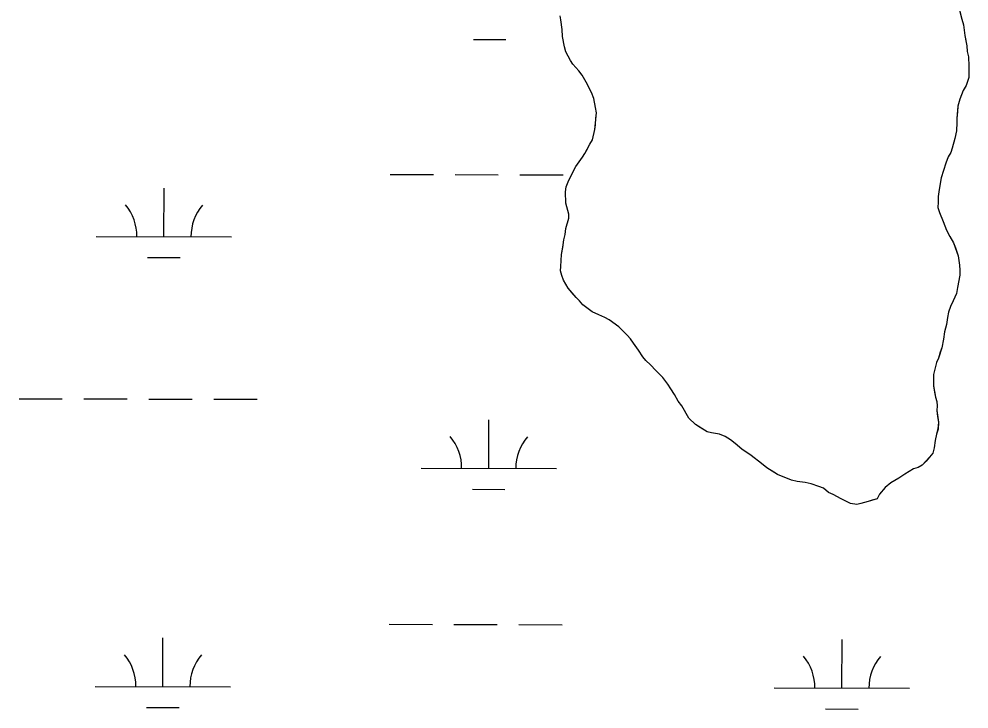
# Model space of a CAD drawing. Extents: x 3177385 to 3215275, y 903885 to 929304.
# Drawn here: x 3196190 to 3196892, y 926000 to 926510 of the extents above; entities that cross this region are included whole.
import ezdxf

# ---------------------------------------------------------------- set-up
doc = ezdxf.new("R2010")
doc.units = 0
for name, color, linetype in [('V-SITE-VEGE', 7, 'Continuous'), ('V-TOPO-SHOR', 7, 'Continuous'), ('V-WETL-SWMP', 7, 'Continuous')]:
    doc.layers.add(name, color=color, linetype=linetype)

msp = doc.modelspace()

# ---------------------------------------------------------------- linework, layer by layer
at = {"layer": 'V-SITE-VEGE'}
for p, q in [((3196884.25, 926520.56), (3196886.97, 926509.77)), ((3196590.6, 926509.2), (3196590.27, 926512.33)), ((3196591.61, 926502.25), (3196590.6, 926509.2)), ((3196886.97, 926509.77), (3196888.34, 926505.59)), ((3196591.93, 926497.04), (3196591.61, 926502.25)), ((3196888.34, 926505.59), (3196889.34, 926497.6)), ((3196593.28, 926489.39), (3196591.93, 926497.04)), ((3196889.34, 926497.6), (3196890.69, 926489.95)), ((3196594.3, 926485.56), (3196593.28, 926489.39)), ((3196890.69, 926489.95), (3196891.02, 926485.78)), ((3196597.74, 926479.29), (3196594.3, 926485.56)), ((3196599.46, 926476.5), (3196597.74, 926479.29)), ((3196891.02, 926485.78), (3196892.04, 926481.95)), ((3196892.04, 926481.95), (3196892.35, 926475)), ((3196603.96, 926471.61), (3196599.46, 926476.5)), ((3196892.35, 926475), (3196892.31, 926466.66)), ((3196606.38, 926468.48), (3196603.96, 926471.61)), ((3196609.47, 926463.25), (3196606.38, 926468.48)), ((3196892.31, 926466.66), (3196890.2, 926460.77)), ((3196613.26, 926455.58), (3196609.47, 926463.25)), ((3196890.2, 926460.77), (3196888.09, 926456.95)), ((3196614.97, 926451.06), (3196613.26, 926455.58)), ((3196616.33, 926444.45), (3196614.97, 926451.06)), ((3196888.09, 926456.95), (3196885.63, 926450.71)), ((3196617, 926440.62), (3196616.33, 926444.45)), ((3196884.21, 926445.51), (3196883.47, 926436.48)), ((3196885.63, 926450.71), (3196884.21, 926445.51)), ((3196615.9, 926428.12), (3196617, 926440.62)), ((3196883.45, 926433.35), (3196883.07, 926427.1)), ((3196883.47, 926436.48), (3196883.45, 926433.35)), ((3196614.12, 926420.49), (3196615.9, 926428.12)), ((3196883.07, 926427.1), (3196882, 926421.55)), ((3196608.51, 926410.44), (3196612.02, 926417.37)), ((3196612.02, 926417.37), (3196614.12, 926420.49)), ((3196882, 926421.55), (3196879.88, 926414.26)), ((3196606.76, 926407.67), (3196608.51, 926410.44)), ((3196878.82, 926411.14), (3196877.07, 926408.02)), ((3196879.88, 926414.26), (3196878.82, 926411.14)), ((3196601.86, 926400.75), (3196606.76, 926407.67)), ((3196875.31, 926403.17), (3196871.78, 926392.41)), ((3196877.07, 926408.02), (3196875.31, 926403.17)), ((3196596.59, 926390.7), (3196601.86, 926400.75)), ((3196594.48, 926385.84), (3196596.59, 926390.7)), ((3196871.78, 926392.41), (3196870.71, 926386.86)), ((3196594.12, 926382.03), (3196594.48, 926385.84)), ((3196594.42, 926373.68), (3196594.12, 926382.03)), ((3196869.98, 926382), (3196869.62, 926378.53)), ((3196870.71, 926386.86), (3196869.98, 926382)), ((3196596.47, 926365.68), (3196594.42, 926373.68)), ((3196869.6, 926374.36), (3196869.23, 926370.54)), ((3196869.62, 926378.53), (3196869.6, 926374.36)), ((3196869.23, 926370.54), (3196870.6, 926366.71)), ((3196870.6, 926366.71), (3196873.35, 926360.09)), ((3196594.33, 926354.92), (3196596.45, 926362.56)), ((3196596.45, 926362.56), (3196596.47, 926365.68)), ((3196873.35, 926360.09), (3196875.75, 926353.83)), ((3196593.96, 926350.41), (3196594.33, 926354.92)), ((3196875.75, 926353.83), (3196878.16, 926348.95)), ((3196592.17, 926341.03), (3196592.9, 926346.59)), ((3196592.9, 926346.59), (3196593.96, 926350.41)), ((3196878.16, 926348.95), (3196880.91, 926344.42)), ((3196591.1, 926335.83), (3196592.17, 926341.03)), ((3196880.91, 926344.42), (3196884.34, 926334.67)), ((3196590.71, 926326.8), (3196591.1, 926335.83)), ((3196884.34, 926334.67), (3196885.34, 926327.72)), ((3196590.34, 926323.67), (3196590.71, 926326.8)), ((3196885.34, 926327.72), (3196885.67, 926324.24)), ((3196591.37, 926320.19), (3196590.34, 926323.67)), ((3196592.74, 926316.71), (3196591.37, 926320.19)), ((3196885.65, 926320.42), (3196883.87, 926311.4)), ((3196885.67, 926324.24), (3196885.65, 926320.42)), ((3196596.18, 926310.79), (3196592.74, 926316.71)), ((3196602.06, 926303.81), (3196596.18, 926310.79)), ((3196883.87, 926311.4), (3196883.15, 926306.88)), ((3196604.47, 926301.36), (3196602.06, 926303.81)), ((3196883.15, 926306.88), (3196880.69, 926301.34)), ((3196606.89, 926298.57), (3196604.47, 926301.36)), ((3196613.81, 926293.32), (3196606.89, 926298.57)), ((3196878.58, 926297.18), (3196877.17, 926293.02)), ((3196880.69, 926301.34), (3196878.58, 926297.18)), ((3196618.67, 926291.22), (3196613.81, 926293.32)), ((3196623.17, 926289.11), (3196618.67, 926291.22)), ((3196877.17, 926293.02), (3196876.46, 926289.2)), ((3196626.29, 926287.35), (3196623.17, 926289.11)), ((3196633.56, 926282.11), (3196626.29, 926287.35)), ((3196875.74, 926283.99), (3196874.32, 926278.44)), ((3196876.46, 926289.2), (3196875.74, 926283.99)), ((3196639.79, 926276.17), (3196633.56, 926282.11)), ((3196642.2, 926273.38), (3196639.79, 926276.17)), ((3196874.32, 926278.44), (3196873.6, 926273.23)), ((3196644.27, 926270.24), (3196642.2, 926273.38)), ((3196648.07, 926265.01), (3196644.27, 926270.24)), ((3196873.6, 926273.23), (3196872.18, 926266.64)), ((3196651.17, 926260.13), (3196648.07, 926265.01)), ((3196872.18, 926266.64), (3196869.71, 926259.01)), ((3196653.58, 926257.34), (3196651.17, 926260.13)), ((3196657.04, 926254.19), (3196653.58, 926257.34)), ((3196660.85, 926250), (3196657.04, 926254.19)), ((3196868.3, 926255.89), (3196866.17, 926246.86)), ((3196869.71, 926259.01), (3196868.3, 926255.89)), ((3196666.03, 926244.76), (3196660.85, 926250)), ((3196669.83, 926239.88), (3196666.03, 926244.76)), ((3196866.17, 926246.86), (3196866.12, 926238.53)), ((3196671.89, 926236.39), (3196669.83, 926239.88)), ((3196674.65, 926232.21), (3196671.89, 926236.39)), ((3196866.12, 926238.53), (3196867.47, 926230.18)), ((3196677.41, 926227.33), (3196674.65, 926232.21)), ((3196680.17, 926223.84), (3196677.41, 926227.33)), ((3196867.47, 926230.18), (3196868.5, 926227.05)), ((3196868.5, 926227.05), (3196868.83, 926223.92)), ((3196685.33, 926214.78), (3196680.17, 926223.84)), ((3196868.83, 926223.92), (3196868.46, 926220.45)), ((3196868.46, 926220.45), (3196869.81, 926211.75)), ((3196690.17, 926209.9), (3196685.33, 926214.78)), ((3196698.83, 926204.64), (3196690.17, 926209.9)), ((3196869.43, 926206.54), (3196868.37, 926202.73)), ((3196869.81, 926211.75), (3196869.43, 926206.54)), ((3196701.95, 926203.93), (3196698.83, 926204.64)), ((3196707.85, 926202.86), (3196701.95, 926203.93)), ((3196712.02, 926201.1), (3196707.85, 926202.86)), ((3196716.17, 926198.64), (3196712.02, 926201.1)), ((3196719.63, 926195.85), (3196716.17, 926198.64)), ((3196867.31, 926198.22), (3196866.58, 926192.66)), ((3196868.37, 926202.73), (3196867.31, 926198.22)), ((3196724.47, 926191.65), (3196719.63, 926195.85)), ((3196731.4, 926187.1), (3196724.47, 926191.65)), ((3196866.58, 926192.66), (3196865.52, 926188.84)), ((3196739.01, 926181.15), (3196731.4, 926187.1)), ((3196863.07, 926185.73), (3196857.83, 926179.85)), ((3196865.52, 926188.84), (3196863.07, 926185.73)), ((3196742.82, 926178.01), (3196739.01, 926181.15)), ((3196750.79, 926173.1), (3196742.82, 926178.01)), ((3196851.22, 926177.1), (3196844.94, 926173.32)), ((3196854.7, 926178.13), (3196851.22, 926177.1)), ((3196857.83, 926179.85), (3196854.7, 926178.13)), ((3196761.19, 926168.88), (3196750.79, 926173.1)), ((3196840.41, 926170.21), (3196837.62, 926168.49)), ((3196844.94, 926173.32), (3196840.41, 926170.21)), ((3196765.35, 926167.82), (3196761.19, 926168.88)), ((3196771.25, 926167.09), (3196765.35, 926167.82)), ((3196775.77, 926166.03), (3196771.25, 926167.09)), ((3196781.31, 926164.26), (3196775.77, 926166.03)), ((3196784.78, 926162.85), (3196781.31, 926164.26)), ((3196788.59, 926159.71), (3196784.78, 926162.85)), ((3196830.3, 926163.31), (3196826.11, 926158.47)), ((3196834.49, 926166.77), (3196830.3, 926163.31)), ((3196837.62, 926168.49), (3196834.49, 926166.77)), ((3196792.06, 926158.3), (3196788.59, 926159.71)), ((3196797.95, 926155.14), (3196792.06, 926158.3)), ((3196826.11, 926158.47), (3196824.35, 926155.01)), ((3196804.88, 926151.63), (3196797.95, 926155.14)), ((3196809.39, 926150.91), (3196804.88, 926151.63)), ((3196812.52, 926151.59), (3196809.39, 926150.91)), ((3196817.74, 926152.95), (3196812.52, 926151.59)), ((3196824.35, 926155.01), (3196817.74, 926152.95))]:
    msp.add_line(p, q, dxfattribs=at)
at = {"layer": 'V-TOPO-SHOR'}
for points in [[(3196885.27, 926516.38), (3196886.97, 926509.77), (3196888.34, 926505.59), (3196889.34, 926497.6), (3196890.02, 926493.77), (3196890.69, 926489.95), (3196891.02, 926485.78), (3196892.04, 926481.95), (3196892.35, 926475), (3196892.31, 926466.66), (3196890.2, 926460.77), (3196888.09, 926456.95), (3196885.63, 926450.71), (3196884.21, 926445.51), (3196883.84, 926441.34), (3196883.47, 926436.48), (3196883.45, 926433.35), (3196883.07, 926427.1), (3196882, 926421.55), (3196879.88, 926414.26), (3196878.82, 926411.14), (3196877.07, 926408.02), (3196875.31, 926403.17), (3196871.78, 926392.41), (3196870.71, 926386.86), (3196869.98, 926382), (3196869.62, 926378.53), (3196869.6, 926374.36), (3196869.23, 926370.54), (3196870.6, 926366.71), (3196873.35, 926360.09), (3196875.75, 926353.83), (3196878.16, 926348.95), (3196880.91, 926344.42), (3196882.28, 926340.59), (3196884.34, 926334.67), (3196885.34, 926327.72), (3196885.67, 926324.24), (3196885.65, 926320.42), (3196884.58, 926315.22), (3196883.87, 926311.4), (3196883.15, 926306.88), (3196880.69, 926301.34), (3196878.58, 926297.18), (3196877.17, 926293.02), (3196876.46, 926289.2), (3196875.74, 926283.99), (3196874.32, 926278.44), (3196873.6, 926273.23), (3196872.18, 926266.64), (3196871.12, 926263.52), (3196869.71, 926259.01), (3196868.3, 926255.89), (3196866.17, 926246.86), (3196866.14, 926242), (3196866.12, 926238.53), (3196866.8, 926234.01), (3196867.47, 926230.18), (3196868.5, 926227.05), (3196868.83, 926223.92), (3196868.46, 926220.45), (3196869.14, 926215.93), (3196869.81, 926211.75), (3196869.43, 926206.54), (3196868.37, 926202.73), (3196867.31, 926198.22), (3196866.58, 926192.66), (3196865.52, 926188.84), (3196863.07, 926185.73), (3196860.63, 926182.96), (3196857.83, 926179.85), (3196854.7, 926178.13), (3196851.22, 926177.1), (3196844.94, 926173.32), (3196840.41, 926170.21), (3196837.62, 926168.49), (3196834.49, 926166.77), (3196830.3, 926163.31), (3196826.11, 926158.47), (3196824.35, 926155.01), (3196820.87, 926153.98)], [(3196820.87, 926153.98), (3196817.74, 926152.95), (3196812.52, 926151.59), (3196809.39, 926150.91), (3196804.88, 926151.63), (3196797.95, 926155.14), (3196792.06, 926158.3), (3196788.59, 926159.71), (3196784.78, 926162.85), (3196781.31, 926164.26), (3196775.77, 926166.03), (3196771.25, 926167.09), (3196765.35, 926167.82), (3196761.19, 926168.88), (3196750.79, 926173.1), (3196748.02, 926174.85), (3196742.82, 926178.01), (3196739.01, 926181.15), (3196731.4, 926187.1), (3196727.59, 926189.55), (3196724.48, 926191.65), (3196719.63, 926195.85), (3196716.17, 926198.64), (3196712.02, 926201.1), (3196707.85, 926202.86), (3196701.95, 926203.93), (3196698.83, 926204.64), (3196693.64, 926207.79), (3196690.17, 926209.9), (3196685.33, 926214.78), (3196680.17, 926223.84), (3196677.41, 926227.33), (3196674.65, 926232.21), (3196671.89, 926236.39), (3196669.83, 926239.88), (3196666.03, 926244.76), (3196660.85, 926250), (3196657.04, 926254.19), (3196653.58, 926257.34), (3196651.17, 926260.13), (3196648.07, 926265.01), (3196644.27, 926270.24), (3196642.2, 926273.38), (3196639.79, 926276.17), (3196633.56, 926282.11), (3196626.29, 926287.35), (3196623.18, 926289.11), (3196618.67, 926291.22), (3196613.81, 926293.32), (3196606.89, 926298.57), (3196604.47, 926301.36), (3196602.06, 926303.81), (3196599.98, 926306.25), (3196596.18, 926310.79), (3196592.74, 926316.71), (3196591.37, 926320.19), (3196590.34, 926323.67), (3196590.71, 926326.8), (3196591.1, 926335.83), (3196592.17, 926341.03), (3196592.9, 926346.59), (3196593.96, 926350.41), (3196594.33, 926354.92), (3196596.45, 926362.56), (3196596.47, 926365.68), (3196594.42, 926373.68), (3196594.12, 926382.02), (3196594.48, 926385.84), (3196596.59, 926390.7), (3196598.35, 926394.16), (3196601.86, 926400.75), (3196606.76, 926407.67), (3196608.51, 926410.44), (3196610.26, 926413.9), (3196612.02, 926417.37), (3196614.12, 926420.49), (3196615.9, 926428.12), (3196616.26, 926431.6), (3196616.63, 926436.46), (3196617, 926440.62), (3196616.33, 926444.45), (3196614.97, 926451.06), (3196613.26, 926455.58), (3196611.19, 926459.76), (3196609.47, 926463.25), (3196606.38, 926468.47), (3196603.96, 926471.61), (3196599.47, 926476.5), (3196597.74, 926479.29), (3196594.3, 926485.56), (3196593.28, 926489.39), (3196591.93, 926497.04), (3196591.61, 926502.25), (3196590.6, 926509.2), (3196590.27, 926512.33)]]:
    msp.add_lwpolyline(points, dxfattribs=at)
at = {"layer": 'V-WETL-SWMP'}
for p, q in [((3196526.08, 926494.77), (3196550.08, 926494.72)), ((3196464.44, 926394.91), (3196496.44, 926394.84)), ((3196512.44, 926394.8), (3196544.44, 926394.73)), ((3196560.44, 926394.69), (3196592.44, 926394.62)), ((3196297.27, 926348.87), (3196297.36, 926384.87)), ((3196247.27, 926348.99), (3196347.27, 926348.76)), ((3196285.24, 926333.47), (3196309.24, 926333.41)), ((3196190.15, 926229.05), (3196222.15, 926228.98)), ((3196238.15, 926228.94), (3196270.15, 926228.86)), ((3196286.15, 926228.83), (3196318.15, 926228.75)), ((3196334.15, 926228.72), (3196366.15, 926228.64)), ((3196537.35, 926177.5), (3196537.43, 926213.5)), ((3196487.35, 926177.62), (3196587.35, 926177.38)), ((3196525.31, 926162.1), (3196549.31, 926162.04)), ((3196463.67, 926062.24), (3196495.67, 926062.16)), ((3196511.67, 926062.13), (3196543.67, 926062.05)), ((3196559.67, 926062.02), (3196591.67, 926061.94)), ((3196296.5, 926016.2), (3196296.58, 926052.2)), ((3196798.41, 926015.03), (3196798.49, 926051.03)), ((3196246.5, 926016.31), (3196346.5, 926016.08)), ((3196748.41, 926015.15), (3196848.41, 926014.91)), ((3196284.46, 926000.8), (3196308.46, 926000.74)), ((3196786.37, 925999.63), (3196810.37, 925999.57))]:
    msp.add_line(p, q, dxfattribs=at)
msp.add_lwpolyline([(3196885.27, 926516.38), (3196886.97, 926509.77), (3196888.34, 926505.59), (3196889.34, 926497.6), (3196890.69, 926489.95), (3196891.02, 926485.78), (3196892.04, 926481.95), (3196892.35, 926475), (3196892.31, 926466.66), (3196890.19, 926460.77), (3196888.09, 926456.95), (3196885.63, 926450.71), (3196884.21, 926445.51), (3196883.84, 926441.34), (3196883.47, 926436.48), (3196883.45, 926433.35), (3196883.07, 926427.1), (3196882, 926421.55), (3196879.88, 926414.26), (3196878.82, 926411.14), (3196877.07, 926408.02), (3196875.31, 926403.17), (3196871.78, 926392.41), (3196870.71, 926386.86), (3196869.99, 926382), (3196869.62, 926378.53), (3196869.6, 926374.36), (3196869.23, 926370.54), (3196870.6, 926366.71), (3196873.35, 926360.09), (3196875.75, 926353.83), (3196878.16, 926348.95), (3196880.91, 926344.42), (3196882.28, 926340.59), (3196884.34, 926334.67), (3196885.34, 926327.72), (3196885.67, 926324.24), (3196885.65, 926320.42), (3196884.58, 926315.22), (3196883.87, 926311.4), (3196883.15, 926306.88), (3196880.69, 926301.34), (3196878.58, 926297.18), (3196877.17, 926293.02), (3196876.46, 926289.2), (3196875.74, 926283.99), (3196874.32, 926278.44), (3196873.6, 926273.23), (3196872.18, 926266.64), (3196871.12, 926263.52), (3196869.7, 926259.01), (3196868.3, 926255.89), (3196866.17, 926246.86), (3196866.12, 926238.53), (3196866.8, 926234.01), (3196867.47, 926230.18), (3196868.5, 926227.05), (3196868.83, 926223.92), (3196868.46, 926220.45), (3196869.14, 926215.93), (3196869.81, 926211.75), (3196869.44, 926206.54), (3196868.37, 926202.73), (3196867.31, 926198.22), (3196866.58, 926192.66), (3196865.52, 926188.84), (3196863.07, 926185.73), (3196860.63, 926182.96), (3196857.83, 926179.85), (3196854.7, 926178.13), (3196851.22, 926177.11), (3196844.94, 926173.32), (3196840.41, 926170.21), (3196837.62, 926168.49), (3196834.49, 926166.77), (3196830.3, 926163.31), (3196826.11, 926158.47), (3196824.35, 926155.01), (3196820.87, 926153.98), (3196817.74, 926152.96), (3196812.52, 926151.59), (3196809.39, 926150.91), (3196804.88, 926151.63), (3196797.95, 926155.14), (3196792.06, 926158.3), (3196788.59, 926159.71), (3196784.78, 926162.85), (3196781.31, 926164.26), (3196775.77, 926166.03), (3196771.25, 926167.09), (3196765.35, 926167.82), (3196761.19, 926168.88), (3196750.79, 926173.1), (3196748.02, 926174.85), (3196742.82, 926178.01), (3196739.01, 926181.15), (3196731.4, 926187.1), (3196727.59, 926189.55), (3196724.48, 926191.65), (3196719.63, 926195.85), (3196716.17, 926198.64), (3196712.02, 926201.1), (3196707.85, 926202.86), (3196701.95, 926203.93), (3196698.83, 926204.64), (3196690.17, 926209.9), (3196685.33, 926214.78), (3196680.17, 926223.84), (3196677.41, 926227.33), (3196674.65, 926232.21), (3196671.89, 926236.39), (3196669.83, 926239.88), (3196666.03, 926244.76), (3196660.85, 926250), (3196657.05, 926254.19), (3196653.59, 926257.33), (3196651.17, 926260.13), (3196648.07, 926265.01), (3196644.27, 926270.24), (3196642.2, 926273.38), (3196639.79, 926276.17), (3196633.56, 926282.11), (3196626.29, 926287.35), (3196623.17, 926289.11), (3196618.67, 926291.22), (3196613.81, 926293.32), (3196606.89, 926298.57), (3196604.48, 926301.36), (3196602.06, 926303.81), (3196599.98, 926306.25), (3196596.19, 926310.79), (3196592.74, 926316.71), (3196591.37, 926320.19), (3196590.34, 926323.67), (3196590.71, 926326.8), (3196591.1, 926335.83), (3196592.17, 926341.04), (3196592.89, 926346.59), (3196593.96, 926350.41), (3196594.33, 926354.92), (3196596.45, 926362.55), (3196596.47, 926365.68), (3196594.42, 926373.68), (3196594.12, 926382.02), (3196594.49, 926385.84), (3196596.59, 926390.7), (3196598.35, 926394.16), (3196601.86, 926400.75), (3196606.76, 926407.67), (3196608.51, 926410.44), (3196612.02, 926417.37), (3196614.12, 926420.49), (3196615.9, 926428.12), (3196616.26, 926431.59), (3196616.63, 926436.46), (3196617, 926440.62), (3196616.33, 926444.45), (3196614.97, 926451.06), (3196613.26, 926455.58), (3196609.47, 926463.25), (3196606.37, 926468.47), (3196603.96, 926471.61), (3196599.47, 926476.5), (3196597.74, 926479.29), (3196594.3, 926485.56), (3196593.28, 926489.39), (3196591.93, 926497.04), (3196591.61, 926502.25), (3196590.6, 926509.2), (3196590.27, 926512.33)], dxfattribs=at)
for centre, start, end in [((3196242.03, 926349.48), 359.09484, 40.6385), ((3196352.52, 926349.22), 139.09484, 180.6385), ((3196482.1, 926178.1), 359.09484, 40.6385), ((3196592.59, 926177.85), 139.09484, 180.6385), ((3196241.26, 926016.8), 359.09484, 40.6385), ((3196351.74, 926016.54), 139.09484, 180.6385), ((3196743.16, 926015.63), 359.09484, 40.6385), ((3196853.65, 926015.38), 139.09484, 180.6385)]:
    msp.add_arc(centre, 35.25, start, end, dxfattribs=at)

doc.saveas('drawing.dxf')
